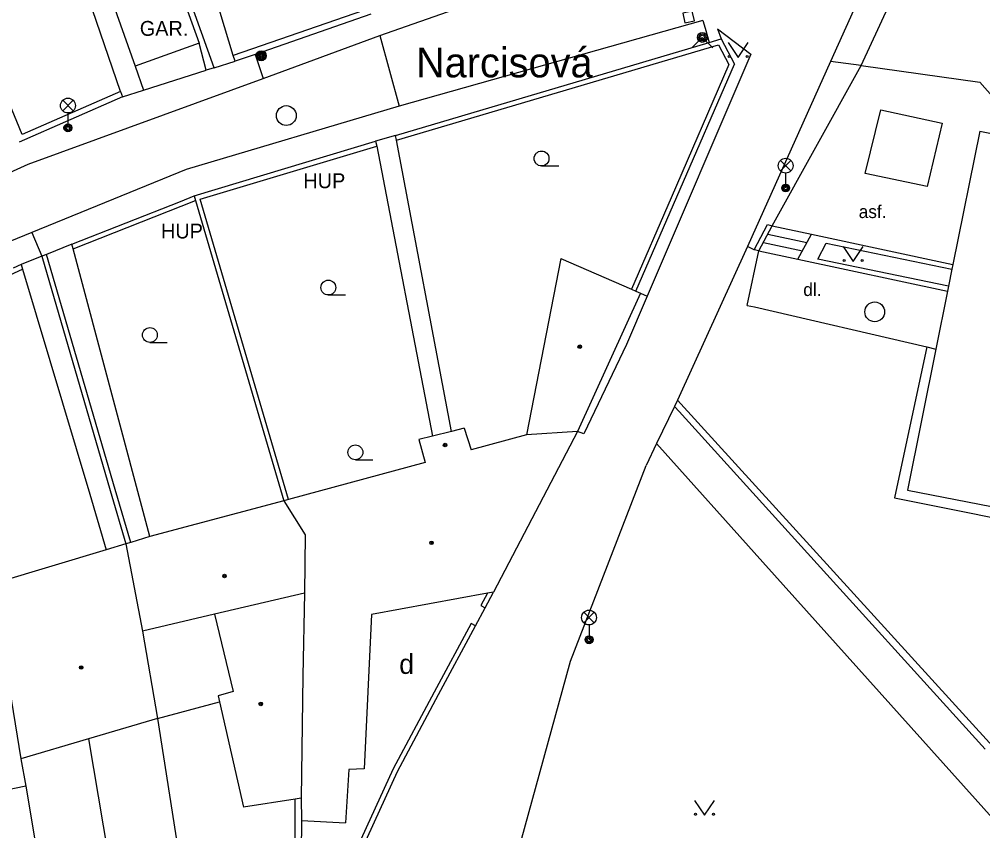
# Model space of a CAD drawing. Extents: x -598233 to -596890, y -1157848 to -1156431.
# Drawn here: x -597236.68 to -597188.02, y -1157566.43 to -1157525.42 of the extents above; entities that cross this region are included whole.
import ezdxf

# ---------------------------------------------------------------- set-up
doc = ezdxf.new("R2010")
doc.units = 0
for name, color, linetype in [('Level 10', 7, 'Continuous'), ('Level 11', 7, 'Continuous'), ('Level 25', 7, 'Continuous'), ('Level 27', 7, 'Continuous'), ('Level 31', 7, 'Continuous'), ('Level 33', 7, 'Continuous'), ('Level 36', 7, 'Continuous'), ('Level 39', 7, 'Continuous'), ('Level 40', 7, 'Continuous'), ('Level 41', 7, 'Continuous'), ('Level 49', 7, 'Continuous'), ('Level 5', 7, 'Continuous'), ('Level 7', 7, 'Continuous'), ('Level 8', 7, 'Continuous')]:
    doc.layers.add(name, color=color, linetype=linetype)

msp = doc.modelspace()

# ---------------------------------------------------------------- linework, layer by layer
at = {"layer": 'Level 10'}
for points in [[(-597218.4699, -1157526.25), (-597197.67, -1157518.95)], [(-597190.81, -1157520.5), (-597191.24, -1157520.42), (-597193, -1157521.52), (-597195.71, -1157527.56), (-597199.9, -1157536.9), (-597203.44, -1157544.67)], [(-597202.1599, -1157525.48), (-597217.49, -1157529.82)], [(-597202.1599, -1157525.48), (-597202.04, -1157525.87)], [(-597202.04, -1157525.87), (-597201.83, -1157526.6)], [(-597201.4099, -1157525.9), (-597199.73, -1157527.19)], [(-597201.4099, -1157525.9), (-597201.23, -1157526.42)], [(-597224.36, -1157528.4099), (-597218.4699, -1157526.25)], [(-597199.73, -1157527.19), (-597204.96, -1157539.4099)], [(-597259.17, -1157543.1599), (-597236.23, -1157532.75), (-597224.36, -1157528.4099)], [(-597217.49, -1157529.82), (-597228.25, -1157533.01), (-597236.05, -1157536.2)], [(-597236.05, -1157536.2), (-597237.53, -1157536.81)], [(-597204.96, -1157539.4099), (-597206.01, -1157541.86), (-597208.17, -1157546.37), (-597208.48, -1157546.25)], [(-597203.59, -1157544.99), (-597204.49, -1157546.87)], [(-597204.49, -1157546.87), (-597205.02, -1157547.98)], [(-597212.7, -1157571.9), (-597208.84, -1157557.86), (-597205.02, -1157547.98)]]:
    msp.add_lwpolyline(points, dxfattribs=at)
at = {"layer": 'Level 11'}
for points in [[(-597231.56, -1157529.07), (-597235.61, -1157517.27)], [(-597225.87, -1157527.26), (-597228.55, -1157518.37)], [(-597194.15, -1157527.76), (-597190.81, -1157520.5)], [(-597218.4699, -1157526.25), (-597217.49, -1157529.82)], [(-597224.77, -1157527.2), (-597224.36, -1157528.4099)], [(-597230.83, -1157527.79), (-597230.4, -1157529.01)], [(-597198.65, -1157535.86), (-597194.15, -1157527.76)], [(-597194.15, -1157527.76), (-597195.71, -1157527.56)], [(-597194.15, -1157527.76), (-597188.17, -1157528.61), (-597186.49, -1157530.49), (-597171.92, -1157533.33), (-597171.28, -1157534.31), (-597172.75, -1157541.77)], [(-597193.1599, -1157530), (-597190.06, -1157530.68), (-597190.83, -1157533.87), (-597193.95, -1157533.21), (-597193.1599, -1157530)], [(-597218.61, -1157531.83), (-597215.81, -1157546.49)], [(-597214.84, -1157546.25), (-597217.62, -1157531.54)], [(-597236.05, -1157536.2), (-597235.54, -1157537.4)], [(-597198.65, -1157535.86), (-597196.67, -1157536.28)], [(-597198.87, -1157536.28), (-597196.9, -1157536.7)], [(-597230.08, -1157551.56), (-597233.96, -1157537.03)], [(-597199.92, -1157539.88), (-597199.32, -1157537.13)], [(-597199.56, -1157537.08), (-597199.9, -1157536.9)], [(-597199.32, -1157537.13), (-597197.35, -1157537.55)], [(-597199.09, -1157536.71), (-597197.12, -1157537.13)], [(-597236.51, -1157538.06), (-597233.12, -1157549.43), (-597232.29, -1157552.24)], [(-597205.3, -1157539.26), (-597204.96, -1157539.4099)], [(-597199.92, -1157539.88), (-597199.55, -1157539.96), (-597190.84, -1157541.98)], [(-597190.84, -1157541.98), (-597192.4699, -1157549.6), (-597175.5, -1157553.01), (-597173.86, -1157544.86)], [(-597190.84, -1157541.98), (-597190.39, -1157542.09)], [(-597204.49, -1157546.87), (-597199.13, -1157552.85), (-597123.77, -1157636.89), (-597111.44, -1157650.75), (-597102.63, -1157660.56)], [(-597229.7, -1157560.76), (-597226.57, -1157559.91)], [(-597229.7, -1157560.76), (-597228.48, -1157568.5)]]:
    msp.add_lwpolyline(points, dxfattribs=at)
at = {"layer": 'Level 25'}
for radius in [0.25, 0.2, 0.15, 0.1, 0.05]:
    msp.add_circle((-597224.46, -1157527.27), radius, dxfattribs=at)
at = {"layer": 'Level 27'}
msp.add_lwpolyline([(-597203.0558, -1157525.6108), (-597202.5692, -1157525.4958), (-597202.6842, -1157525.0092), (-597203.1708, -1157525.1242)], close=True, dxfattribs=at)
for centre in [(-597223.19, -1157530.29), (-597193.4699, -1157540.21)]:
    msp.add_circle(centre, 0.5, dxfattribs=at)
at = {"layer": 'Level 31'}
msp.add_lwpolyline([(-597202.71, -1157526.87), (-597202.18, -1157526.34), (-597201.65, -1157526.87)], dxfattribs=at)
for radius in [0.25, 0.18, 0.11]:
    msp.add_circle((-597202.18, -1157526.34), radius, dxfattribs=at)
at = {"layer": 'Level 33'}
for p, q in [((-597234.4849, -1157530.0499), (-597233.9549, -1157529.5199)), ((-597234.4849, -1157529.5199), (-597233.9549, -1157530.0499)), ((-597234.2199, -1157530.1599), (-597234.2199, -1157530.9099)), ((-597198.2349, -1157533.09), (-597197.7049, -1157532.56)), ((-597198.2349, -1157532.56), (-597197.7049, -1157533.09)), ((-597197.9699, -1157533.2), (-597197.9699, -1157533.95)), ((-597208.165, -1157555.92), (-597207.635, -1157555.39)), ((-597208.165, -1157555.39), (-597207.635, -1157555.92)), ((-597207.9, -1157556.03), (-597207.9, -1157556.78))]:
    msp.add_line(p, q, dxfattribs=at)
for centre, radius in [((-597234.2199, -1157529.7849), 0.375), ((-597234.2199, -1157530.9099), 0.2), ((-597234.2199, -1157530.9099), 0.1445), ((-597234.2199, -1157530.9099), 0.0876), ((-597197.9699, -1157532.825), 0.375), ((-597197.9699, -1157533.95), 0.2), ((-597197.9699, -1157533.95), 0.1445), ((-597197.9699, -1157533.95), 0.0876), ((-597207.9, -1157555.655), 0.375), ((-597207.9, -1157556.78), 0.2), ((-597207.9, -1157556.78), 0.1445), ((-597207.9, -1157556.78), 0.0876)]:
    msp.add_circle(centre, radius, dxfattribs=at)
at = {"layer": 'Level 36'}
for p, q in [((-597210.3, -1157532.835), (-597209.425, -1157532.835)), ((-597221.07, -1157539.355), (-597220.195, -1157539.355)), ((-597230.08, -1157541.755), (-597229.205, -1157541.755)), ((-597219.7, -1157547.685), (-597218.825, -1157547.685))]:
    msp.add_line(p, q, dxfattribs=at)
for points in [[(-597200.87, -1157526.6), (-597200.37, -1157527.35), (-597199.87, -1157526.6)], [(-597195.06, -1157536.9099), (-597194.56, -1157537.6599), (-597194.06, -1157536.9099)], [(-597202.57, -1157564.9), (-597202.07, -1157565.65), (-597201.57, -1157564.9)]]:
    msp.add_lwpolyline(points, dxfattribs=at)
for centre, radius in [((-597200.8202, -1157527.2998), 0.05), ((-597199.9208, -1157527.2998), 0.05), ((-597210.3001, -1157532.4599), 0.375), ((-597195.0102, -1157537.6097), 0.05), ((-597194.1108, -1157537.6097), 0.05), ((-597221.0701, -1157538.9799), 0.375), ((-597230.0801, -1157541.3799), 0.375), ((-597219.7001, -1157547.3099), 0.375), ((-597202.5202, -1157565.5998), 0.05), ((-597201.6208, -1157565.5998), 0.05)]:
    msp.add_circle(centre, radius, dxfattribs=at)
at = {"layer": 'Level 39'}
for centre, radius in [((-597208.37, -1157541.9699), 0.09), ((-597208.37, -1157541.9699), 0.0398), ((-597215.17, -1157546.94), 0.09), ((-597215.17, -1157546.94), 0.0398), ((-597215.86, -1157551.88), 0.09), ((-597215.86, -1157551.88), 0.0398), ((-597226.31, -1157553.56), 0.09), ((-597226.31, -1157553.56), 0.0398), ((-597233.55, -1157558.18), 0.09), ((-597233.55, -1157558.18), 0.0398), ((-597224.48, -1157560.02), 0.09), ((-597224.48, -1157560.02), 0.0398)]:
    msp.add_circle(centre, radius, dxfattribs=at)
at = {"layer": 'Level 5'}
for points in [[(-597229.75, -1157520.64), (-597227.6, -1157526.63)], [(-597232.95, -1157521.79), (-597230.83, -1157527.79)], [(-597227.6, -1157526.63), (-597230.83, -1157527.79)], [(-597188.17, -1157531.08), (-597189.53, -1157537.81)], [(-597188.17, -1157531.08), (-597172.33, -1157534.21)], [(-597209.33, -1157537.52), (-597211.06, -1157546.43)], [(-597209.33, -1157537.52), (-597205.76, -1157539.06)], [(-597189.58, -1157538.06), (-597189.75, -1157538.9099)], [(-597189.53, -1157537.81), (-597189.58, -1157538.06)], [(-597205.76, -1157539.06), (-597205.53, -1157539.1599)], [(-597189.75, -1157538.9099), (-597189.8, -1157539.1599)], [(-597205.3, -1157539.26), (-597208.48, -1157546.25)], [(-597205.53, -1157539.1599), (-597205.3, -1157539.26)], [(-597189.8, -1157539.1599), (-597190.39, -1157542.09)], [(-597190.39, -1157542.09), (-597191.82, -1157549.2199)], [(-597214.84, -1157546.25), (-597215.81, -1157546.49)], [(-597214.2, -1157546.09), (-597214.84, -1157546.25)], [(-597214.2, -1157546.09), (-597213.86, -1157547.19)], [(-597211.06, -1157546.43), (-597213.86, -1157547.19)], [(-597208.48, -1157546.25), (-597212.7199, -1157554.37)], [(-597208.48, -1157546.25), (-597211.06, -1157546.43)], [(-597215.81, -1157546.49), (-597216.49, -1157546.6599)], [(-597216.49, -1157546.6599), (-597216.18, -1157547.82)], [(-597216.18, -1157547.82), (-597223.08, -1157549.69)], [(-597191.82, -1157549.2199), (-597175.9699, -1157552.31)], [(-597223.32, -1157549.76), (-597230.08, -1157551.56)], [(-597223.08, -1157549.69), (-597223.32, -1157549.76)], [(-597223.32, -1157549.76), (-597222.23, -1157551.4699)], [(-597230.08, -1157551.56), (-597231.05, -1157551.87)], [(-597222.23, -1157551.4699), (-597222.27, -1157554.42)], [(-597232.29, -1157552.24), (-597237.8, -1157553.88)], [(-597231.29, -1157551.94), (-597232.29, -1157552.24)], [(-597231.05, -1157551.87), (-597231.29, -1157551.94)], [(-597231.29, -1157551.94), (-597230.45, -1157556.34)], [(-597238.04, -1157553.95), (-597236.6, -1157562.8)], [(-597222.27, -1157554.42), (-597226.81, -1157555.48)], [(-597222.27, -1157554.42), (-597222.35, -1157558.6)], [(-597213.03, -1157554.43), (-597218.88, -1157555.51)], [(-597212.7199, -1157554.37), (-597213.03, -1157554.43)], [(-597226.81, -1157555.48), (-597230.45, -1157556.34)], [(-597226.81, -1157555.48), (-597225.87, -1157559.4)], [(-597218.88, -1157555.51), (-597219.25, -1157563.31)], [(-597230.45, -1157556.34), (-597229.7, -1157560.76)], [(-597222.35, -1157558.6), (-597222.44, -1157564.79)], [(-597225.87, -1157559.4), (-597226.64, -1157559.62)], [(-597226.64, -1157559.62), (-597226.57, -1157559.91), (-597225.35, -1157565.24)], [(-597229.7, -1157560.76), (-597233.18, -1157561.79)], [(-597233.18, -1157561.79), (-597236.6, -1157562.8)], [(-597233.18, -1157561.79), (-597231.95, -1157569.08)], [(-597236.6, -1157562.8), (-597236.35, -1157564.17)], [(-597220.03, -1157563.34), (-597220.2, -1157566.03)], [(-597219.25, -1157563.31), (-597220.03, -1157563.34)], [(-597236.35, -1157564.17), (-597240.03, -1157564.94)], [(-597236.35, -1157564.17), (-597234.76, -1157573.6599)], [(-597222.74, -1157564.84), (-597225.35, -1157565.24)], [(-597222.44, -1157564.79), (-597222.74, -1157564.84)], [(-597222.44, -1157564.79), (-597222.42, -1157565.92)], [(-597222.42, -1157565.92), (-597220.2, -1157566.03)]]:
    msp.add_lwpolyline(points, dxfattribs=at)
at = {"layer": 'Level 7'}
for points in [[(-597226.84, -1157527.88), (-597231.32, -1157515.37), (-597231.59, -1157515.51)], [(-597236.53, -1157531.24), (-597239.92, -1157523.03), (-597240.62, -1157521.33)], [(-597219.29, -1157524.98), (-597225.87, -1157527.26)], [(-597218.92, -1157525.17), (-597224.77, -1157527.2)], [(-597201.83, -1157526.6), (-597201.23, -1157526.42)], [(-597201.23, -1157526.42), (-597200.56, -1157527.7)], [(-597227.23, -1157528), (-597227.6, -1157526.63)], [(-597217.67, -1157531.29), (-597201.83, -1157526.6)], [(-597217.62, -1157531.54), (-597201.36, -1157526.7199), (-597200.84, -1157527.71)], [(-597225.77, -1157527.54), (-597225.87, -1157527.26)], [(-597224.77, -1157527.2), (-597225.77, -1157527.54)], [(-597226.84, -1157527.88), (-597227.23, -1157528)], [(-597200.84, -1157527.71), (-597203.76, -1157534.45), (-597205.76, -1157539.06)], [(-597203.46, -1157534.4), (-597200.56, -1157527.7)], [(-597231.46, -1157529.35), (-597236.69, -1157531.64)], [(-597231.56, -1157529.07), (-597236.53, -1157531.24)], [(-597231.56, -1157529.07), (-597231.46, -1157529.35)], [(-597217.62, -1157531.54), (-597217.67, -1157531.29)], [(-597227.85, -1157534.34), (-597218.68, -1157531.59)], [(-597227.54, -1157534.51), (-597218.61, -1157531.83)], [(-597218.68, -1157531.59), (-597218.61, -1157531.83)], [(-597234.02, -1157536.79), (-597228.54, -1157534.63), (-597227.85, -1157534.34)], [(-597233.96, -1157537.03), (-597227.78, -1157534.58)], [(-597227.85, -1157534.34), (-597227.78, -1157534.58)], [(-597227.78, -1157534.58), (-597223.32, -1157549.76)], [(-597223.08, -1157549.69), (-597227.54, -1157534.51)], [(-597205.53, -1157539.1599), (-597203.46, -1157534.4)], [(-597199.32, -1157537.13), (-597199.56, -1157537.08), (-597198.89, -1157535.8), (-597198.65, -1157535.86)], [(-597199.32, -1157537.13), (-597198.65, -1157535.86)], [(-597197.35, -1157537.55), (-597196.67, -1157536.28)], [(-597196.67, -1157536.28), (-597189.53, -1157537.81)], [(-597233.96, -1157537.03), (-597234.02, -1157536.79)], [(-597189.75, -1157538.9099), (-597196.35, -1157537.55), (-597195.93, -1157536.73)], [(-597195.93, -1157536.73), (-597189.58, -1157538.06)], [(-597235.31, -1157537.31), (-597235.54, -1157537.4)], [(-597235.54, -1157537.4), (-597232.08, -1157549.24)], [(-597231.05, -1157551.87), (-597231.84, -1157549.18), (-597235.31, -1157537.31)], [(-597197.35, -1157537.55), (-597189.8, -1157539.1599)], [(-597237.57, -1157538.54), (-597236.51, -1157538.06)], [(-597236.58, -1157537.82), (-597236.99, -1157538.01)], [(-597236.58, -1157537.82), (-597236.51, -1157538.06)], [(-597203.44, -1157544.67), (-597203.59, -1157544.99)], [(-597203.44, -1157544.67), (-597187.68, -1157561.98), (-597179.94, -1157563.23), (-597179.25, -1157562.29), (-597178.69, -1157562.39)], [(-597203.59, -1157544.99), (-597203.35, -1157545.25)], [(-597203.35, -1157545.25), (-597197.85, -1157551.32), (-597187.9, -1157562.3)], [(-597232.08, -1157549.24), (-597231.29, -1157551.94)], [(-597213.03, -1157554.43), (-597213.37, -1157555.05), (-597213.15, -1157555.1599)], [(-597213.15, -1157555.1599), (-597212.7199, -1157554.37)], [(-597213.64, -1157556.08), (-597213.86, -1157555.96), (-597215.7199, -1157559.43), (-597217.8, -1157563.31), (-597220.06, -1157568.27)], [(-597219.99, -1157568.71), (-597217.58, -1157563.43), (-597215.5, -1157559.55), (-597213.64, -1157556.08)], [(-597222.74, -1157567.82), (-597222.74, -1157564.84)], [(-597222.42, -1157565.92), (-597222.44, -1157567.52), (-597220.06, -1157568.27)]]:
    msp.add_lwpolyline(points, dxfattribs=at)
at = {"layer": 'Level 8'}
for points in [[(-597226.84, -1157527.88), (-597225.77, -1157527.54)], [(-597230.4, -1157529.01), (-597227.23, -1157528)], [(-597231.46, -1157529.35), (-597230.4, -1157529.01)], [(-597217.67, -1157531.29), (-597218.68, -1157531.59)], [(-597234.02, -1157536.79), (-597235.31, -1157537.31)], [(-597235.54, -1157537.4), (-597236.58, -1157537.82)], [(-597213.64, -1157556.08), (-597213.15, -1157555.1599)]]:
    msp.add_lwpolyline(points, dxfattribs=at)

# ---------------------------------------------------------------- texts
at = {"layer": 'Level 40'}
for s, p in [('asf.', (-597194.28, -1157535.4699)), ('dl.', (-597197.08, -1157539.4099))]:
    msp.add_text(s, height=0.65, dxfattribs=at).set_placement(p)
at = {"layer": 'Level 41'}
for s, height, p in [('GAR.', 0.75, (-597230.59, -1157526.26)), ('HUP', 0.75, (-597222.33, -1157533.96)), ('HUP', 0.75, (-597229.52, -1157536.5)), ('d', 1, (-597217.487, -1157558.505))]:
    msp.add_text(s, height=height, dxfattribs=at).set_placement(p)
at = {"layer": 'Level 49'}
msp.add_text('Narcisová', height=1.5, dxfattribs=at).set_placement((-597216.64, -1157528.36))

doc.saveas('drawing.dxf')
